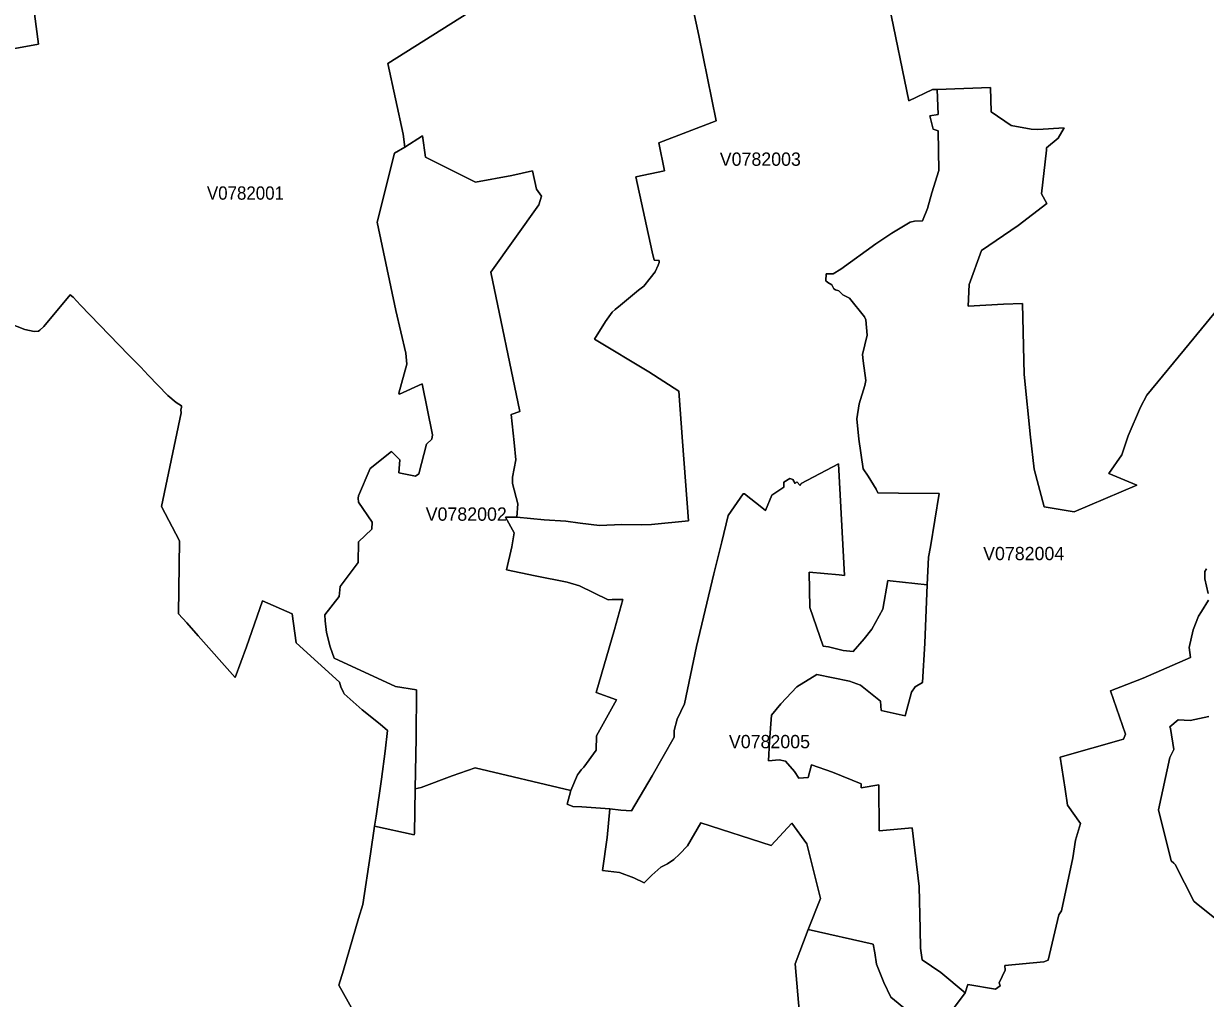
# Model space of a CAD drawing. Extents: x 369010 to 735936, y 6377141 to 6616555.
# Drawn here: x 539957 to 548842, y 6434066 to 6441395 of the extents above; entities that cross this region are included whole.
import ezdxf
from ezdxf.enums import TextEntityAlignment as Align

# ---------------------------------------------------------------- set-up
doc = ezdxf.new("R2010")
doc.units = 0
doc.header["$LTSCALE"] = 40
doc.layers.add('3', color=7, linetype='Continuous', lineweight=13)
doc.layers.add('4', color=7, linetype='Continuous')

msp = doc.modelspace()

# ---------------------------------------------------------------- linework, layer by layer
at = {"layer": '3'}
for points in [[(543303.13, 6441478.35), (542696.22, 6441095.54), (542809.59, 6440564.6), (542824.32, 6440465.96), (542956.07, 6440552.02), (542978.08, 6440391.15), (543353.94, 6440203.64), (543626.36, 6440252.96), (543781.77, 6440287.71), (543812.88, 6440150.35), (543850.61, 6440098.38), (543831.09, 6440032.18), (543468.63, 6439527.06), (543687.76, 6438478.26), (543622.88, 6438457.41), (543646.22, 6438244.73), (543656.98, 6438115.47), (543632.15, 6437984.06), (543633.31, 6437937.39), (543672.2, 6437783.64), (543664.75, 6437685.16), (543870.14, 6437664.48), (544033.5, 6437653.39), (544142.56, 6437639.15), (544287.38, 6437622.44), (544453.71, 6437630.22), (544599.02, 6437627.57), (544676.98, 6437629.06), (544956.18, 6437656.37), (544910.67, 6438254.17), (544883.69, 6438632.34), (544657.12, 6438777.99), (544249.48, 6439023.1), (544332.23, 6439154.67), (544381.22, 6439227), (544403.89, 6439246.36), (544443.95, 6439277.31), (544580.16, 6439390.02), (544620.87, 6439421.8), (544666.72, 6439482.54), (544704.12, 6439529.04), (544727.95, 6439578.03), (544736.39, 6439599.38), (544735.07, 6439614.94), (544698.82, 6439615.6), (544682.11, 6439679.49), (544559.97, 6440243.19), (544775.62, 6440288.21), (544732.75, 6440498.24), (545165.05, 6440665.39), (545034.13, 6441306.39), (544676.48, 6442955.97)], [(544676.48, 6442955.97), (545034.13, 6441306.39), (545165.05, 6440665.39), (544732.75, 6440498.24), (544775.62, 6440288.21), (544559.97, 6440243.19), (544682.11, 6439679.49), (544698.82, 6439615.6), (544735.07, 6439614.94), (544736.39, 6439599.38), (544727.95, 6439578.03), (544704.12, 6439529.04), (544666.72, 6439482.54), (544620.87, 6439421.8), (544580.16, 6439390.02), (544443.95, 6439277.31), (544403.89, 6439246.36), (544381.22, 6439227), (544332.23, 6439154.67), (544249.48, 6439023.1), (544657.12, 6438777.99), (544883.69, 6438632.34), (544910.67, 6438254.17), (544956.18, 6437656.37), (544676.98, 6437629.06), (544599.02, 6437627.57), (544453.71, 6437630.22), (544287.38, 6437622.44), (544142.56, 6437639.15), (544033.5, 6437653.39), (543870.14, 6437664.48), (543664.75, 6437685.16), (543580.68, 6437685), (543645.39, 6437566), (543627.18, 6437461.24), (543586.31, 6437288.62), (543801.79, 6437242.77), (544043.43, 6437196.27), (544137.27, 6437168.63), (544352.92, 6437063.53), (544381.39, 6437064.85), (544461.99, 6437066.01), (544399.59, 6436838.78), (544262.06, 6436366.92), (544415.15, 6436310.98), (544263.38, 6436039.72), (544262.06, 6435931.81), (544168.55, 6435805.04), (544149.02, 6435784.19), (544135.45, 6435767.3), (544122.54, 6435747.94), (544072.06, 6435630.27), (544043.59, 6435525.5), (544086.29, 6435508.79), (544152.66, 6435506.3), (544364.17, 6435491.24), (544447.26, 6435480.82), (544526.53, 6435475.69), (544682.6, 6435739.83), (544848.44, 6436031.12), (544847.11, 6436080.44), (544871.77, 6436166.17), (544926.23, 6436281.86), (545015.1, 6436712.5), (545146.68, 6437258.33), (545207.58, 6437499.96), (545254.92, 6437697.08)], [(539709.7, 6441175.64), (540068.19, 6441242.01), (539982.62, 6441889.79)], [(539982.62, 6441889.79), (540068.19, 6441242.01), (539709.7, 6441175.64)], [(539585.08, 6439244.38), (539966.73, 6439095.75), (540036.91, 6439080.2), (540068.85, 6439082.02), (540079.44, 6439089.96), (540108.4, 6439118.26), (540306.35, 6439356.92), (540328.36, 6439338.55), (540385.46, 6439277.64), (540745.59, 6438905.26), (540837.78, 6438811.92), (540892.07, 6438752.66), (541040.19, 6438599.74), (541102.92, 6438547.27), (541144.13, 6438522.61), (541143.47, 6438509.21), (541138.83, 6438490.51), (541140.16, 6438469.16), (540992.69, 6437763.45), (541129.73, 6437506.42), (541121.45, 6436956.95), (541184.18, 6436890.58), (541270.41, 6436792.44), (541548.12, 6436477.81), (541632.2, 6436709.68), (541753.68, 6437055.92), (541976.61, 6436958.1), (542006.24, 6436739.64), (542332.94, 6436444.05), (542342.38, 6436409.13), (542360.75, 6436366.43), (542366.38, 6436355.01), (542501.92, 6436236.67), (542637.64, 6436126.94), (542693.08, 6436080.44), (542676.03, 6435925.36), (542647.9, 6435713.51), (542607.02, 6435435.14), (542595.76, 6435361.82), (542894.17, 6435296.78), (542896.82, 6435307.2), (542901.95, 6435640.69), (542908.73, 6436024.5), (542911.21, 6436387.12), (542753.49, 6436411.78), (542290.91, 6436623.46), (542261.61, 6436710.35), (542233.14, 6436816.43), (542224.04, 6436904.32), (542221.56, 6436950.82), (542329.47, 6437088.19), (542337.25, 6437163.16), (542471.64, 6437344.06), (542474.45, 6437499.8), (542573.92, 6437595.46), (542576.57, 6437647.26), (542475.94, 6437796.55), (542473.29, 6437827.5), (542475.94, 6437845.54), (542562.5, 6438051.09), (542723.2, 6438177.37), (542786.42, 6438115.31), (542778.65, 6438017), (542904.1, 6437993.83), (542928.59, 6438009.22), (542986.19, 6438234.31), (543025.08, 6438270.55), (543030.21, 6438302.99), (542954.08, 6438687.62), (542782.95, 6438609.83), (542777.82, 6438616.29), (542837.23, 6438834.59), (542829.46, 6438917.51), (542755.31, 6439238.92), (542615.79, 6439901.26), (542745.38, 6440420.28), (542824.32, 6440465.96), (542809.59, 6440564.6), (542696.22, 6441095.54), (543303.13, 6441478.35)], [(545254.92, 6437697.08), (545367.96, 6437860.76), (545376.89, 6437860.76), (545507.81, 6437758.32), (545533.79, 6437734.98), (545581.79, 6437849.34), (545672.65, 6437910.41), (545672.65, 6437947.98), (545718.16, 6437975.29), (545740.17, 6437968.84), (545757.06, 6437937.72), (545771.45, 6437949.31), (545796.11, 6437922), (545803.89, 6437936.73), (546084.26, 6438086.18), (546127.62, 6437245.92), (546088.73, 6437251.05), (545864.14, 6437270.58), (545868.11, 6437006.1), (545967.91, 6436715.48), (546009.45, 6436709.02), (546118.52, 6436681.71), (546193.82, 6436673.93), (546275.58, 6436770.09), (546334.83, 6436841.42), (546417.91, 6436992.03), (546455.48, 6437209.01), (546472.2, 6437205.53), (546750.08, 6437175.58), (546760.34, 6437383.28), (546776.23, 6437460.24), (546839.78, 6437862.92), (546535.92, 6437864.24), (546380.18, 6437867.38), (546365.78, 6437895.85), (546306.03, 6437992.01), (546269.79, 6438047.95), (546236.85, 6438269.89), (546220.47, 6438424.64), (546239.83, 6438535.69), (546282.7, 6438673.39), (546289.15, 6438712.12), (546269.79, 6438860.74), (546264.66, 6438906.58), (546298.25, 6439052.72), (546290.47, 6439166.92), (546280.21, 6439190.26), (546166.84, 6439331.76), (546115.21, 6439356.26), (546085.58, 6439385.88), (546062.24, 6439392.5), (546048.01, 6439401.44), (546032.62, 6439431.23), (546004.15, 6439449.27), (545988.76, 6439462.18), (545989.92, 6439515.14), (546044.2, 6439513.82), (546100.97, 6439548.74), (546365.45, 6439740.23), (546484.78, 6439819.01), (546622.97, 6439901.76), (546655.25, 6439909.54), (546715.99, 6439912.19), (546752.07, 6440005.2), (546785.66, 6440124.03), (546839.29, 6440292.18), (546833.99, 6440589.76), (546796.59, 6440601.34), (546769.44, 6440702.14), (546832.83, 6440712.56), (546826.21, 6440901.07), (546790.13, 6440901.07), (546611.88, 6440815.84), (546464.42, 6441530.81)], [(546464.42, 6441530.81), (546611.88, 6440815.84), (546790.13, 6440901.07), (546826.21, 6440901.07), (547225.9, 6440915.97), (547231.03, 6440732.42), (547381.15, 6440629.31), (547532.25, 6440600.85), (547582.56, 6440599.52), (547780.18, 6440612.43), (547734.99, 6440533.65), (547647.11, 6440461.33), (547648.6, 6440444.45), (547610.7, 6440116.25), (547650.75, 6440042.6), (547433.78, 6439878.26), (547159.87, 6439688.26), (547065.53, 6439434.04), (547059.08, 6439271.19), (547323.55, 6439285.42), (547466.88, 6439290.55), (547479.95, 6438757.3), (547526.46, 6438284.95), (547554.93, 6438044.47), (547629.4, 6437761.79), (547856.64, 6437724.06), (548327.5, 6437925.97), (548117.14, 6438011.7), (548213.13, 6438153.04), (548262.62, 6438294.72), (548355.14, 6438511.03), (548402.14, 6438602.72), (548721.07, 6438987.68), (549242.24, 6439622.22)], [(546826.21, 6440901.07), (546832.83, 6440712.56), (546769.44, 6440702.14), (546796.59, 6440601.34), (546833.99, 6440589.76), (546839.29, 6440292.18), (546785.66, 6440124.03), (546752.07, 6440005.2), (546715.99, 6439912.19), (546655.25, 6439909.54), (546622.97, 6439901.76), (546484.78, 6439819.01), (546365.45, 6439740.23), (546100.97, 6439548.74), (546044.2, 6439513.82), (545989.92, 6439515.14), (545988.76, 6439462.18), (546004.15, 6439449.27), (546032.62, 6439431.23), (546048.01, 6439401.44), (546062.24, 6439392.5), (546085.58, 6439385.88), (546115.21, 6439356.26), (546166.84, 6439331.76), (546280.21, 6439190.26), (546290.47, 6439166.92), (546298.25, 6439052.72), (546264.66, 6438906.58), (546269.79, 6438860.74), (546289.15, 6438712.12), (546282.7, 6438673.39), (546239.83, 6438535.69), (546220.47, 6438424.64), (546236.85, 6438269.89), (546269.79, 6438047.95), (546306.03, 6437992.01), (546365.78, 6437895.85), (546380.18, 6437867.38), (546535.92, 6437864.24), (546839.78, 6437862.92), (546776.23, 6437460.24), (546760.34, 6437383.28), (546750.08, 6437175.58), (546731.71, 6436737.16), (546714.5, 6436440.24), (546660.05, 6436408.96), (546631.41, 6436368.75), (546585.9, 6436190.66), (546404.51, 6436231.38), (546400.54, 6436300.23), (546248.6, 6436421.04), (546166.84, 6436451.33), (545921.57, 6436500.65), (545771.12, 6436408.8), (545650.31, 6436280.2), (545578.81, 6436196.95), (545564.57, 6435997.02), (545558.29, 6435853.2), (545638.22, 6435860.48), (545686.22, 6435850.06), (545753.75, 6435772.27), (545786.18, 6435721.46), (545855.03, 6435728.08), (545881.85, 6435821.59), (546037.75, 6435766.97), (546254.23, 6435678.43), (546255.39, 6435649.8), (546387.96, 6435671.97), (546388.62, 6435326.9), (546638.03, 6435348.91), (546691.33, 6434907.18), (546696.62, 6434587.43), (546700.59, 6434444.6), (546713.5, 6434356.22), (546852.36, 6434260.89), (547035.41, 6434107.63), (547056.1, 6434171.35), (547264.8, 6434136.59), (547298.56, 6434161.25), (547290.78, 6434183.26), (547336.29, 6434279.42), (547334.97, 6434313.19), (547628.08, 6434341.82), (547660.68, 6434353.07), (547741.28, 6434694.67), (547760.98, 6434723.97), (547844.56, 6435123), (547865.25, 6435255.4), (547904.3, 6435380.19), (547806.49, 6435518.72), (547786.96, 6435640.2), (547750.55, 6435880.51), (548227.2, 6436014.73), (548241.6, 6436052.47), (548129.56, 6436378.18), (548375, 6436473.01), (548730, 6436629.58), (548719.91, 6436704.39), (548751.02, 6436836.96), (548789.92, 6436940.89)], [(549242.24, 6439622.22), (548721.07, 6438987.68), (548402.14, 6438602.72), (548355.14, 6438511.03), (548262.62, 6438294.72), (548213.13, 6438153.04), (548117.14, 6438011.7), (548327.5, 6437925.97), (547856.64, 6437724.06), (547629.4, 6437761.79), (547554.93, 6438044.47), (547526.46, 6438284.95), (547479.95, 6438757.3), (547466.88, 6439290.55), (547323.55, 6439285.42), (547059.08, 6439271.19), (547065.53, 6439434.04), (547159.87, 6439688.26), (547433.78, 6439878.26), (547650.75, 6440042.6), (547610.7, 6440116.25), (547648.6, 6440444.45), (547647.11, 6440461.33), (547734.99, 6440533.65), (547780.18, 6440612.43), (547582.56, 6440599.52), (547532.25, 6440600.85), (547381.15, 6440629.31), (547231.03, 6440732.42), (547225.9, 6440915.97), (546826.21, 6440901.07)], [(542431.09, 6433978.37), (542327.65, 6434165.22), (542361.74, 6434278.76), (542475.44, 6434667.36), (542506.23, 6434771.96), (542563.82, 6435152.79), (542595.76, 6435361.82), (542607.02, 6435435.14), (542647.9, 6435713.51), (542676.03, 6435925.36), (542693.08, 6436080.44), (542637.64, 6436126.94), (542501.92, 6436236.67), (542366.38, 6436355.01), (542360.75, 6436366.43), (542342.38, 6436409.13), (542332.94, 6436444.05), (542006.24, 6436739.64), (541976.61, 6436958.1), (541753.68, 6437055.92), (541632.2, 6436709.68), (541548.12, 6436477.81), (541270.41, 6436792.44), (541184.18, 6436890.58), (541121.45, 6436956.95), (541129.73, 6437506.42), (540992.69, 6437763.45), (541140.16, 6438469.16), (541138.83, 6438490.51), (541143.47, 6438509.21), (541144.13, 6438522.61), (541102.92, 6438547.27), (541040.19, 6438599.74), (540892.07, 6438752.66), (540837.78, 6438811.92), (540745.59, 6438905.26), (540385.46, 6439277.64), (540328.36, 6439338.55), (540306.35, 6439356.92), (540108.4, 6439118.26), (540079.44, 6439089.96), (540068.85, 6439082.02), (540036.91, 6439080.2), (539966.73, 6439095.75), (539585.08, 6439244.38)], [(546796.59, 6433785.89), (547035.41, 6434107.63), (546852.36, 6434260.89), (546713.5, 6434356.22), (546700.59, 6434444.6), (546696.62, 6434587.43), (546691.33, 6434907.18), (546638.03, 6435348.91), (546388.62, 6435326.9), (546387.96, 6435671.97), (546255.39, 6435649.8), (546254.23, 6435678.43), (546037.75, 6435766.97), (545881.85, 6435821.59), (545855.03, 6435728.08), (545786.18, 6435721.46), (545753.75, 6435772.27), (545686.22, 6435850.06), (545638.22, 6435860.48), (545558.29, 6435853.2), (545564.57, 6435997.02), (545578.81, 6436196.95), (545650.31, 6436280.2), (545771.12, 6436408.8), (545921.57, 6436500.65), (546166.84, 6436451.33), (546248.6, 6436421.04), (546400.54, 6436300.23), (546404.51, 6436231.38), (546585.9, 6436190.66), (546631.41, 6436368.75), (546660.05, 6436408.96), (546714.5, 6436440.24), (546731.71, 6436737.16), (546750.08, 6437175.58), (546472.2, 6437205.53), (546455.48, 6437209.01), (546417.91, 6436992.03), (546334.83, 6436841.42), (546275.58, 6436770.09), (546193.82, 6436673.93), (546118.52, 6436681.71), (546009.45, 6436709.02), (545967.91, 6436715.48), (545868.11, 6437006.1), (545864.14, 6437270.58), (546088.73, 6437251.05), (546127.62, 6437245.92), (546084.26, 6438086.18), (545803.89, 6437936.73), (545796.11, 6437922), (545771.45, 6437949.31), (545757.06, 6437937.72), (545740.17, 6437968.84), (545718.16, 6437975.29), (545672.65, 6437947.98), (545672.65, 6437910.41), (545581.79, 6437849.34), (545533.79, 6437734.98), (545507.81, 6437758.32), (545376.89, 6437860.76), (545367.96, 6437860.76), (545254.92, 6437697.08), (545207.58, 6437499.96), (545146.68, 6437258.33), (545015.1, 6436712.5), (544926.23, 6436281.86), (544871.77, 6436166.17), (544847.11, 6436080.44), (544848.44, 6436031.12), (544682.6, 6435739.83), (544526.53, 6435475.69), (544447.26, 6435480.82), (544364.17, 6435491.24), (544343.49, 6435276.25), (544308.9, 6435027.34), (544436, 6435013.1), (544543.91, 6434971.56), (544622.69, 6434935.98), (544681.11, 6434993.08), (544748.64, 6435052.82), (544797.96, 6435078.81), (544844.8, 6435110.09), (544887.5, 6435150.3), (544947.24, 6435213.69), (545049.69, 6435386.48), (545576.33, 6435216.01), (545732.06, 6435383.67), (545846.1, 6435229.08), (545947.55, 6434816.15), (545856.69, 6434583.62), (546344.59, 6434473.56), (546356.18, 6434410.01), (546370.58, 6434322.95), (546425.69, 6434185.42), (546476.34, 6434075.03), (546602.28, 6433973.74)], [(548849.5, 6437296.89), (548839.24, 6437274.88), (548838.24, 6437221.26), (548862.9, 6437109.54)], [(548862.9, 6437109.54), (548838.24, 6437221.26), (548839.24, 6437274.88), (548849.5, 6437296.89)], [(548866.71, 6437060.22), (548813.42, 6436974.66), (548789.92, 6436940.89), (548751.02, 6436836.96), (548719.91, 6436704.39), (548730, 6436629.58), (548375, 6436473.01), (548129.56, 6436378.18), (548241.6, 6436052.47), (548227.2, 6436014.73), (547750.55, 6435880.51), (547786.96, 6435640.2), (547806.49, 6435518.72), (547904.3, 6435380.19), (547865.25, 6435255.4), (547844.56, 6435123), (547760.98, 6434723.97), (547741.28, 6434694.67), (547660.68, 6434353.07), (547628.08, 6434341.82), (547334.97, 6434313.19), (547336.29, 6434279.42), (547290.78, 6434183.26), (547298.56, 6434161.25), (547264.8, 6434136.59), (547056.1, 6434171.35), (547035.41, 6434107.63)], [(548789.92, 6436940.89), (548813.42, 6436974.66), (548866.71, 6437060.22)], [(548867.54, 6436185.2), (548727.19, 6436156.4), (548638.31, 6436160.04), (548575.59, 6436107.25), (548579.89, 6436095.17), (548604.22, 6435937.61), (548576.25, 6435877.69), (548489.69, 6435484.95), (548585.19, 6435099.83), (548605.54, 6435083.11), (548614.65, 6435071.86), (548756.32, 6434797.45), (548775.19, 6434779.91), (548998.29, 6434601)], [(548775.19, 6434779.91), (548756.32, 6434797.45), (548614.65, 6435071.86), (548605.54, 6435083.11), (548585.19, 6435099.83), (548489.69, 6435484.95), (548576.25, 6435877.69), (548604.22, 6435937.61), (548579.89, 6436095.17), (548575.59, 6436107.25), (548638.31, 6436160.04), (548727.19, 6436156.4), (548867.54, 6436185.2)], [(545791.31, 6433947.92), (545758.71, 6434326.26), (545856.69, 6434583.62), (545947.55, 6434816.15), (545846.1, 6435229.08), (545732.06, 6435383.67), (545576.33, 6435216.01), (545049.69, 6435386.48), (544947.24, 6435213.69), (544887.5, 6435150.3), (544844.8, 6435110.09), (544797.96, 6435078.81), (544748.64, 6435052.82), (544681.11, 6434993.08), (544622.69, 6434935.98), (544543.91, 6434971.56), (544436, 6435013.1), (544308.9, 6435027.34), (544343.49, 6435276.25), (544364.17, 6435491.24), (544152.66, 6435506.3), (544086.29, 6435508.79), (544043.59, 6435525.5), (544072.06, 6435630.27), (543351.12, 6435799.91), (543179.99, 6435738.51), (542944.98, 6435650.62), (542901.95, 6435640.69)], [(542901.95, 6435640.69), (542896.82, 6435307.2), (542894.17, 6435296.78), (542595.76, 6435361.82), (542563.82, 6435152.79), (542506.23, 6434771.96), (542475.44, 6434667.36), (542361.74, 6434278.76), (542327.65, 6434165.22), (542431.09, 6433978.37)], [(548998.29, 6434601), (548775.19, 6434779.91)], [(546602.28, 6433973.74), (546476.34, 6434075.03), (546425.69, 6434185.42), (546370.58, 6434322.95), (546356.18, 6434410.01), (546344.59, 6434473.56), (545856.69, 6434583.62), (545758.71, 6434326.26), (545791.31, 6433947.92)], [(547035.41, 6434107.63), (546796.59, 6433785.89)]]:
    msp.add_lwpolyline(points, dxfattribs=at)
msp.add_lwpolyline([(542824.32, 6440465.96), (542745.38, 6440420.28), (542615.79, 6439901.26), (542755.31, 6439238.92), (542829.46, 6438917.51), (542837.23, 6438834.59), (542777.82, 6438616.29), (542782.95, 6438609.83), (542954.08, 6438687.62), (543030.21, 6438302.99), (543025.08, 6438270.55), (542986.19, 6438234.31), (542928.59, 6438009.22), (542904.1, 6437993.83), (542778.65, 6438017), (542786.42, 6438115.31), (542723.2, 6438177.37), (542562.5, 6438051.09), (542475.94, 6437845.54), (542473.29, 6437827.5), (542475.94, 6437796.55), (542576.57, 6437647.26), (542573.92, 6437595.46), (542474.45, 6437499.8), (542471.64, 6437344.06), (542337.25, 6437163.16), (542329.47, 6437088.19), (542221.56, 6436950.82), (542224.04, 6436904.32), (542233.14, 6436816.43), (542261.61, 6436710.35), (542290.91, 6436623.46), (542753.49, 6436411.78), (542911.21, 6436387.12), (542908.73, 6436024.5), (542901.95, 6435640.69), (542944.98, 6435650.62), (543179.99, 6435738.51), (543351.12, 6435799.91), (544072.06, 6435630.27), (544122.54, 6435747.94), (544135.45, 6435767.3), (544149.02, 6435784.19), (544168.55, 6435805.04), (544262.06, 6435931.81), (544263.38, 6436039.72), (544415.15, 6436310.98), (544262.06, 6436366.92), (544399.59, 6436838.78), (544461.99, 6437066.01), (544381.39, 6437064.85), (544352.92, 6437063.53), (544137.27, 6437168.63), (544043.43, 6437196.27), (543801.79, 6437242.77), (543586.31, 6437288.62), (543627.18, 6437461.24), (543645.39, 6437566), (543580.68, 6437685), (543664.75, 6437685.16), (543672.2, 6437783.64), (543633.31, 6437937.39), (543632.15, 6437984.06), (543656.98, 6438115.47), (543646.22, 6438244.73), (543622.88, 6438457.41), (543687.76, 6438478.26), (543468.63, 6439527.06), (543831.09, 6440032.18), (543850.61, 6440098.38), (543812.88, 6440150.35), (543781.77, 6440287.71), (543626.36, 6440252.96), (543353.94, 6440203.64), (542978.08, 6440391.15), (542956.07, 6440552.02)], close=True, dxfattribs=at)

# ---------------------------------------------------------------- texts
at = {"layer": '4'}
for s, p in [('V0782003', (545495.96, 6440326.24)), ('V0782002', (543284.86, 6437657.55)), ('V0782004', (547476.16, 6437361.12)), ('V0782005', (545564.57, 6435947.02))]:
    msp.add_text(s, height=100, dxfattribs=at).set_placement(p, align=Align.CENTER)
at = {"layer": '4', "width": 0.95}
msp.add_text('V0782001', height=100, dxfattribs=at).set_placement((541624.63, 6440071.48), align=Align.CENTER)

doc.saveas('drawing.dxf')
